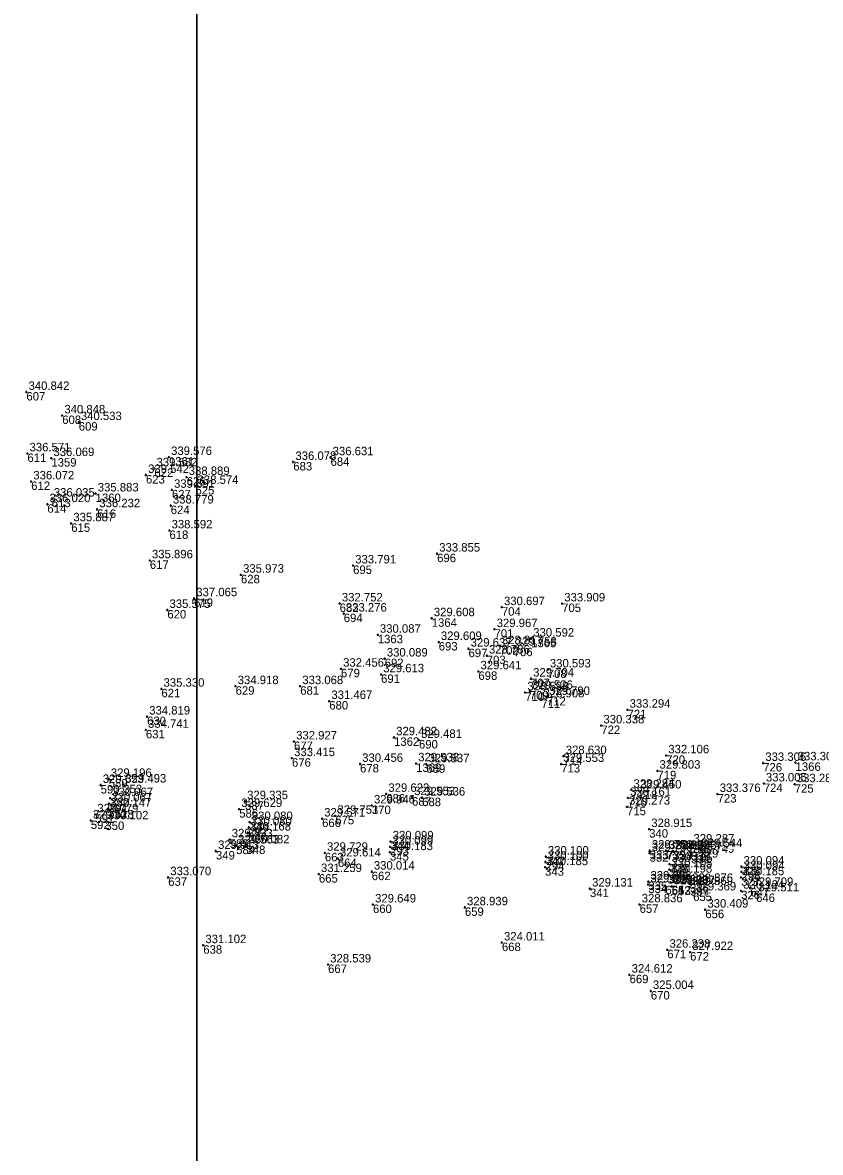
# Model space of a CAD drawing. Extents: x -829398 to -819400, y -1074439 to -1067977.
# Drawn here: x -824624.7 to -824511.5, y -1072420.6 to -1072260.2 of the extents above; entities that cross this region are included whole.
import ezdxf

# ---------------------------------------------------------------- set-up
doc = ezdxf.new("R2010")
doc.units = 0
for name, color, linetype in [('Vrstva 60', 7, 'Continuous'), ('Vrstva 61', 7, 'Continuous'), ('Čísla bodů_doměření_2012', 7, 'Continuous')]:
    doc.layers.add(name, color=color, linetype=linetype)

# ---------------------------------------------------------------- blocks, each defined once
blk = doc.blocks.new('BOD')
at = {"layer": 'Čísla bodů_doměření_2012'}
for p, q in [((-0.15, 0), (0.15, 0)), ((0, -0.15), (0, 0.15))]:
    blk.add_line(p, q, dxfattribs=at)

msp = doc.modelspace()

# ---------------------------------------------------------------- linework, layer by layer
at = {"layer": 'Vrstva 61'}
for points in [[(-824600, -1072100), (-825300, -1072100), (-825300, -1072600), (-824600, -1072600)], [(-823900, -1072200), (-824600, -1072200), (-824600, -1072700), (-823900, -1072700)]]:
    msp.add_lwpolyline(points, close=True, dxfattribs=at)

# ---------------------------------------------------------------- block references
at = {"layer": 'Vrstva 60'}
for p in [(-824624.164, -1072312.672), (-824619.081, -1072316.008), (-824616.737, -1072316.952), (-824624.022, -1072321.39), (-824620.628, -1072322.061), (-824603.937, -1072321.904), (-824581.017, -1072321.949), (-824606.006, -1072323.518), (-824586.3, -1072322.603), (-824623.483, -1072325.371), (-824607.204, -1072324.456), (-824601.431, -1072324.743), (-824614.343, -1072327.084), (-824603.52, -1072326.561), (-824600.177, -1072326.01), (-824621.188, -1072328.603), (-824620.572, -1072327.813), (-824603.689, -1072328.796), (-824614.12, -1072329.323), (-824617.806, -1072331.315), (-824603.871, -1072332.325), (-824606.655, -1072336.568), (-824565.89, -1072335.615), (-824577.814, -1072337.297), (-824593.723, -1072338.611), (-824600.366, -1072341.953), (-824579.714, -1072342.692), (-824556.708, -1072343.21), (-824548.155, -1072342.692), (-824604.164, -1072343.61), (-824579.137, -1072344.126), (-824566.66, -1072344.785), (-824557.748, -1072346.337), (-824574.312, -1072347.13), (-824565.662, -1072348.156), (-824552.551, -1072347.683), (-824561.435, -1072349.094), (-824557, -1072348.747), (-824555.021, -1072348.963), (-824573.331, -1072350.508), (-824558.852, -1072350.082), (-824579.531, -1072351.951), (-824573.845, -1072352.749), (-824560.033, -1072352.321), (-824550.196, -1072352.059), (-824594.485, -1072354.426), (-824585.317, -1072354.428), (-824552.568, -1072353.351), (-824605.01, -1072354.792), (-824553.38, -1072355.3), (-824552.736, -1072355.096), (-824550.317, -1072355.955), (-824581.191, -1072356.529), (-824551.098, -1072356.31), (-824538.883, -1072357.767), (-824607.042, -1072358.736), (-824607.214, -1072360.622), (-824542.596, -1072359.998), (-824586.194, -1072362.273), (-824572.006, -1072361.683), (-824568.472, -1072362.058), (-824533.393, -1072364.244), (-824586.486, -1072364.645), (-824576.827, -1072365.455), (-824568.872, -1072365.378), (-824567.41, -1072365.514), (-824548.288, -1072365.464), (-824547.941, -1072364.352), (-824519.628, -1072365.321), (-824515.036, -1072365.241), (-824534.642, -1072366.421), (-824613.626, -1072368.448), (-824612.486, -1072367.586), (-824610.427, -1072368.39), (-824519.542, -1072368.236), (-824515.159, -1072368.336), (-824612.292, -1072370.315), (-824573.11, -1072369.709), (-824569.45, -1072370.175), (-824568.018, -1072370.246), (-824538.807, -1072370.271), (-824538.338, -1072369.129), (-824537.333, -1072369.231), (-824526.097, -1072369.73), (-824612.541, -1072371.808), (-824612.434, -1072371.065), (-824593.972, -1072371.866), (-824593.153, -1072370.748), (-824575.15, -1072371.362), (-824538.948, -1072371.534), (-824615.033, -1072373.493), (-824614.393, -1072372.623), (-824612.955, -1072373.62), (-824592.484, -1072373.712), (-824582.211, -1072373.211), (-824580.341, -1072372.823), (-824592.727, -1072375.204), (-824592.622, -1072374.456), (-824535.808, -1072374.709), (-824595.328, -1072376.162), (-824594.409, -1072377.048), (-824592.939, -1072377.025), (-824572.492, -1072376.454), (-824529.821, -1072376.904), (-824597.269, -1072377.814), (-824581.819, -1072378.067), (-824572.586, -1072377.979), (-824572.556, -1072377.212), (-824550.478, -1072378.607), (-824535.745, -1072378.123), (-824535.731, -1072377.767), (-824533.372, -1072377.791), (-824533.282, -1072377.826), (-824532.365, -1072377.864), (-824532.348, -1072377.834), (-824529.823, -1072378.371), (-824529.818, -1072377.975), (-824528.69, -1072377.551), (-824579.978, -1072378.879), (-824550.576, -1072380.114), (-824550.502, -1072379.361), (-824532.908, -1072379.67), (-824522.712, -1072380.026), (-824604.046, -1072381.548), (-824582.668, -1072381.091), (-824575.169, -1072380.743), (-824532.974, -1072381.175), (-824532.945, -1072380.417), (-824522.746, -1072381.544), (-824522.702, -1072380.771), (-824544.206, -1072383.148), (-824535.93, -1072382.557), (-824535.921, -1072382.154), (-824533.502, -1072382.738), (-824533.501, -1072382.742), (-824532.614, -1072382.826), (-824532.593, -1072382.794), (-824530.024, -1072382.94), (-824530.011, -1072382.498), (-824522.76, -1072383.454), (-824521.459, -1072383.057), (-824529.568, -1072383.704), (-824520.633, -1072383.838), (-824574.993, -1072385.41), (-824561.95, -1072385.809), (-824537.162, -1072385.386), (-824527.844, -1072386.139), (-824599.07, -1072391.183), (-824556.703, -1072390.807), (-824533.229, -1072391.83), (-824529.998, -1072392.153), (-824581.363, -1072393.922), (-824538.585, -1072395.365), (-824535.572, -1072397.68)]:
    msp.add_blockref('BOD', p, dxfattribs=at)

# ---------------------------------------------------------------- texts
for s, p in [('607', (-824624.164, -1072313.872)), ('608', (-824619.081, -1072317.208)), ('609', (-824616.737, -1072318.152)), ('611', (-824624.022, -1072322.59)), ('1359', (-824620.628, -1072323.261)), ('1361', (-824603.937, -1072323.104)), ('684', (-824581.017, -1072323.149)), ('622', (-824606.006, -1072324.718)), ('683', (-824586.3, -1072323.803)), ('612', (-824623.483, -1072326.571)), ('623', (-824607.204, -1072325.656)), ('626', (-824601.431, -1072325.943)), ('1360', (-824614.343, -1072328.284)), ('627', (-824603.52, -1072327.761)), ('625', (-824600.177, -1072327.21)), ('614', (-824621.188, -1072329.803)), ('613', (-824620.572, -1072329.013)), ('624', (-824603.689, -1072329.996)), ('616', (-824614.12, -1072330.523)), ('615', (-824617.806, -1072332.515)), ('618', (-824603.871, -1072333.525)), ('617', (-824606.655, -1072337.768)), ('696', (-824565.89, -1072336.815)), ('695', (-824577.814, -1072338.497)), ('628', (-824593.723, -1072339.811)), ('619', (-824600.366, -1072343.153)), ('682', (-824579.714, -1072343.892)), ('704', (-824556.708, -1072344.41)), ('705', (-824548.155, -1072343.892)), ('620', (-824604.164, -1072344.81)), ('694', (-824579.137, -1072345.326)), ('1364', (-824566.66, -1072345.985)), ('701', (-824557.748, -1072347.537)), ('1363', (-824574.312, -1072348.33)), ('1365', (-824552.551, -1072348.883)), ('693', (-824565.662, -1072349.356)), ('697', (-824561.435, -1072350.294)), ('702', (-824557, -1072349.947)), ('706', (-824555.021, -1072350.163)), ('692', (-824573.331, -1072351.708)), ('703', (-824558.852, -1072351.282)), ('679', (-824579.531, -1072353.151)), ('691', (-824573.845, -1072353.949)), ('698', (-824560.033, -1072353.521)), ('708', (-824550.196, -1072353.259)), ('629', (-824594.485, -1072355.626)), ('681', (-824585.317, -1072355.628)), ('707', (-824552.568, -1072354.551)), ('621', (-824605.01, -1072355.992)), ('710', (-824553.38, -1072356.5)), ('709', (-824552.736, -1072356.296)), ('712', (-824550.317, -1072357.155)), ('680', (-824581.191, -1072357.729)), ('711', (-824551.098, -1072357.51)), ('630', (-824607.042, -1072359.936)), ('721', (-824538.883, -1072358.967)), ('631', (-824607.214, -1072361.822)), ('722', (-824542.596, -1072361.198)), ('677', (-824586.194, -1072363.473)), ('1362', (-824572.006, -1072362.883)), ('690', (-824568.472, -1072363.258)), ('676', (-824586.486, -1072365.845)), ('678', (-824576.827, -1072366.655)), ('1369', (-824568.872, -1072366.578)), ('689', (-824567.41, -1072366.714)), ('713', (-824548.288, -1072366.664)), ('714', (-824547.941, -1072365.552)), ('720', (-824533.393, -1072365.444)), ('726', (-824519.628, -1072366.521)), ('1366', (-824515.036, -1072366.441)), ('719', (-824534.642, -1072367.621)), ('590', (-824613.626, -1072369.648)), ('589', (-824612.486, -1072368.786)), ('353', (-824610.427, -1072369.59)), ('724', (-824519.542, -1072369.436)), ('725', (-824515.159, -1072369.536)), ('352', (-824612.292, -1072371.515)), ('686', (-824573.11, -1072370.909)), ('687', (-824569.45, -1072371.375)), ('688', (-824568.018, -1072371.446)), ('716', (-824538.807, -1072371.471)), ('717', (-824538.338, -1072370.329)), ('718', (-824537.333, -1072370.431)), ('723', (-824526.097, -1072370.93)), ('351', (-824612.541, -1072373.008)), ('291', (-824612.434, -1072372.265)), ('586', (-824593.972, -1072373.066)), ('587', (-824593.153, -1072371.948)), ('370', (-824575.15, -1072372.562)), ('715', (-824538.948, -1072372.734)), ('592', (-824615.033, -1072374.693)), ('591', (-824614.393, -1072373.823)), ('350', (-824612.955, -1072374.82)), ('346', (-824592.484, -1072374.912)), ('666', (-824582.211, -1072374.411)), ('675', (-824580.341, -1072374.023)), ('347', (-824592.727, -1072376.404)), ('292', (-824592.622, -1072375.656)), ('340', (-824535.808, -1072375.909)), ('585', (-824595.328, -1072377.362)), ('344', (-824572.492, -1072377.654)), ('736', (-824529.821, -1072378.104)), ('349', (-824597.269, -1072379.014)), ('584', (-824594.409, -1072378.248)), ('348', (-824592.939, -1072378.225)), ('663', (-824581.819, -1072379.267)), ('345', (-824572.586, -1072379.179)), ('293', (-824572.556, -1072378.412)), ('332', (-824535.745, -1072379.323)), ('333', (-824535.731, -1072378.967)), ('735', (-824533.372, -1072378.991)), ('732', (-824533.282, -1072379.026)), ('733', (-824532.365, -1072379.064)), ('734', (-824532.348, -1072379.034)), ('331', (-824529.823, -1072379.571)), ('330', (-824529.818, -1072379.175)), ('329', (-824528.69, -1072378.751)), ('664', (-824579.978, -1072380.079)), ('343', (-824550.576, -1072381.314)), ('294', (-824550.502, -1072380.561)), ('342', (-824550.478, -1072379.807)), ('338', (-824532.908, -1072380.87)), ('328', (-824522.712, -1072381.226)), ('637', (-824604.046, -1072382.748)), ('665', (-824582.668, -1072382.291)), ('662', (-824575.169, -1072381.943)), ('339', (-824532.974, -1072382.375)), ('295', (-824532.945, -1072381.617)), ('327', (-824522.746, -1072382.744)), ('296', (-824522.702, -1072381.971)), ('341', (-824544.206, -1072384.348)), ('334', (-824535.93, -1072383.757)), ('335', (-824535.921, -1072383.354)), ('651', (-824533.502, -1072383.938)), ('654', (-824533.501, -1072383.942)), ('653', (-824532.614, -1072384.026)), ('652', (-824532.593, -1072383.994)), ('337', (-824530.024, -1072384.14)), ('336', (-824530.011, -1072383.698)), ('647', (-824521.459, -1072384.257)), ('655', (-824529.568, -1072384.904)), ('326', (-824522.76, -1072384.654)), ('646', (-824520.633, -1072385.038)), ('660', (-824574.993, -1072386.61)), ('659', (-824561.95, -1072387.009)), ('657', (-824537.162, -1072386.586)), ('656', (-824527.844, -1072387.339)), ('638', (-824599.07, -1072392.383)), ('668', (-824556.703, -1072392.007)), ('671', (-824533.229, -1072393.03)), ('672', (-824529.998, -1072393.353)), ('667', (-824581.363, -1072395.122)), ('669', (-824538.585, -1072396.565)), ('670', (-824535.572, -1072398.88))]:
    msp.add_text(s, height=1.2, dxfattribs=at).set_placement(p)
at = {"layer": 'Vrstva 61'}
for s, p in [('340.842', (-824623.864, -1072312.372)), ('340.848', (-824618.781, -1072315.708)), ('340.533', (-824616.437, -1072316.652)), ('336.571', (-824623.722, -1072321.09)), ('336.069', (-824620.328, -1072321.761)), ('339.576', (-824603.637, -1072321.604)), ('336.631', (-824580.717, -1072321.649)), ('339.582', (-824605.706, -1072323.218)), ('336.078', (-824586, -1072322.303)), ('336.072', (-824623.183, -1072325.071)), ('339.542', (-824606.904, -1072324.156)), ('338.889', (-824601.131, -1072324.443)), ('335.883', (-824614.043, -1072326.784)), ('339.691', (-824603.22, -1072326.261)), ('338.574', (-824599.877, -1072325.71)), ('336.020', (-824620.888, -1072328.303)), ('336.035', (-824620.272, -1072327.513)), ('336.232', (-824613.82, -1072329.023)), ('338.779', (-824603.389, -1072328.496)), ('335.887', (-824617.506, -1072331.015)), ('338.592', (-824603.571, -1072332.025)), ('335.896', (-824606.355, -1072336.268)), ('333.855', (-824565.59, -1072335.315)), ('333.791', (-824577.514, -1072336.997)), ('335.973', (-824593.423, -1072338.311)), ('337.065', (-824600.066, -1072341.653)), ('332.752', (-824579.414, -1072342.392)), ('333.909', (-824547.855, -1072342.392)), ('335.575', (-824603.864, -1072343.31)), ('333.276', (-824578.837, -1072343.826)), ('330.697', (-824556.408, -1072342.91)), ('329.608', (-824566.36, -1072344.485)), ('329.967', (-824557.448, -1072346.037)), ('330.087', (-824574.012, -1072346.83)), ('330.592', (-824552.251, -1072347.383)), ('329.609', (-824565.362, -1072347.856)), ('329.637', (-824561.135, -1072348.794)), ('328.817', (-824556.7, -1072348.447)), ('329.758', (-824554.721, -1072348.663)), ('330.089', (-824573.031, -1072350.208)), ('328.786', (-824558.552, -1072349.782)), ('332.456', (-824579.231, -1072351.651)), ('329.613', (-824573.545, -1072352.449)), ('329.641', (-824559.733, -1072352.021)), ('330.593', (-824549.896, -1072351.759)), ('329.704', (-824552.268, -1072353.051)), ('335.330', (-824604.71, -1072354.492)), ('334.918', (-824594.185, -1072354.126)), ('333.068', (-824585.017, -1072354.128)), ('328.598', (-824553.08, -1072355)), ('329.526', (-824552.436, -1072354.796)), ('329.790', (-824550.017, -1072355.655)), ('331.467', (-824580.891, -1072356.229)), ('328.908', (-824550.798, -1072356.01)), ('334.819', (-824606.742, -1072358.436)), ('333.294', (-824538.583, -1072357.467)), ('334.741', (-824606.914, -1072360.322)), ('330.338', (-824542.296, -1072359.698)), ('332.927', (-824585.894, -1072361.973)), ('329.482', (-824571.706, -1072361.383)), ('329.481', (-824568.172, -1072361.758)), ('333.415', (-824586.186, -1072364.345)), ('330.456', (-824576.527, -1072365.155)), ('329.538', (-824568.572, -1072365.078)), ('329.537', (-824567.11, -1072365.214)), ('329.553', (-824547.988, -1072365.164)), ('328.630', (-824547.641, -1072364.052)), ('332.106', (-824533.093, -1072363.944)), ('333.306', (-824519.328, -1072365.021)), ('333.302', (-824514.736, -1072364.941)), ('329.803', (-824534.342, -1072366.121)), ('329.653', (-824613.326, -1072368.148)), ('329.196', (-824612.186, -1072367.286)), ('329.493', (-824610.127, -1072368.09)), ('333.005', (-824519.242, -1072367.936)), ('333.282', (-824514.859, -1072368.036)), ('330.067', (-824611.992, -1072370.015)), ('329.622', (-824572.81, -1072369.409)), ('329.553', (-824569.15, -1072369.875)), ('329.536', (-824567.718, -1072369.946)), ('328.161', (-824538.507, -1072369.971)), ('328.284', (-824538.038, -1072368.829)), ('329.450', (-824537.033, -1072368.931)), ('333.376', (-824525.797, -1072369.43)), ('330.147', (-824612.241, -1072371.508)), ('330.067', (-824612.134, -1072370.765)), ('329.629', (-824593.672, -1072371.566)), ('329.335', (-824592.853, -1072370.448)), ('329.946', (-824574.85, -1072371.062)), ('329.273', (-824538.648, -1072371.234)), ('329.528', (-824614.733, -1072373.193)), ('329.779', (-824614.093, -1072372.323)), ('330.102', (-824612.655, -1072373.32)), ('329.571', (-824581.911, -1072372.911)), ('329.751', (-824580.041, -1072372.523)), ('330.168', (-824592.427, -1072374.904)), ('330.080', (-824592.322, -1072374.156)), ('330.080', (-824592.184, -1072373.412)), ('328.915', (-824535.508, -1072374.409)), ('329.833', (-824595.028, -1072375.862)), ('330.099', (-824572.192, -1072376.154)), ('329.913', (-824596.969, -1072377.514)), ('329.563', (-824594.109, -1072376.748)), ('330.082', (-824592.639, -1072376.725)), ('329.729', (-824581.519, -1072377.767)), ('330.183', (-824572.286, -1072377.679)), ('330.099', (-824572.256, -1072376.912)), ('329.758', (-824535.445, -1072377.823)), ('329.750', (-824535.431, -1072377.467)), ('327.857', (-824533.072, -1072377.491)), ('329.273', (-824532.982, -1072377.526)), ('329.255', (-824532.065, -1072377.564)), ('328.003', (-824532.048, -1072377.534)), ('329.749', (-824529.523, -1072378.071)), ('329.287', (-824529.521, -1072376.604)), ('329.750', (-824529.518, -1072377.675)), ('329.544', (-824528.39, -1072377.251)), ('329.614', (-824579.678, -1072378.579)), ('330.100', (-824550.202, -1072379.061)), ('330.100', (-824550.178, -1072378.307)), ('330.105', (-824532.608, -1072379.37)), ('330.094', (-824522.412, -1072379.726)), ('333.070', (-824603.746, -1072381.248)), ('331.259', (-824582.368, -1072380.791)), ('330.014', (-824574.869, -1072380.443)), ('330.185', (-824550.276, -1072379.814)), ('330.198', (-824532.674, -1072380.875)), ('330.105', (-824532.645, -1072380.117)), ('330.185', (-824522.446, -1072381.244)), ('330.094', (-824522.402, -1072380.471)), ('329.131', (-824543.906, -1072382.848)), ('329.892', (-824535.63, -1072382.257)), ('329.893', (-824535.621, -1072381.854)), ('329.239', (-824533.202, -1072382.438)), ('327.690', (-824533.201, -1072382.442)), ('327.667', (-824532.314, -1072382.526)), ('329.232', (-824532.293, -1072382.494)), ('329.869', (-824529.724, -1072382.64)), ('329.876', (-824529.711, -1072382.198)), ('329.709', (-824521.159, -1072382.757)), ('329.369', (-824529.268, -1072383.404)), ('330.124', (-824522.46, -1072383.154)), ('329.511', (-824520.333, -1072383.538)), ('329.649', (-824574.693, -1072385.11)), ('328.939', (-824561.65, -1072385.509)), ('328.836', (-824536.862, -1072385.086)), ('330.409', (-824527.544, -1072385.839)), ('331.102', (-824598.77, -1072390.883)), ('324.011', (-824556.403, -1072390.507)), ('326.238', (-824532.929, -1072391.53)), ('327.922', (-824529.698, -1072391.853)), ('328.539', (-824581.063, -1072393.622)), ('324.612', (-824538.285, -1072395.065)), ('325.004', (-824535.272, -1072397.38))]:
    msp.add_text(s, height=1.2, dxfattribs=at).set_placement(p)

doc.saveas('drawing.dxf')
